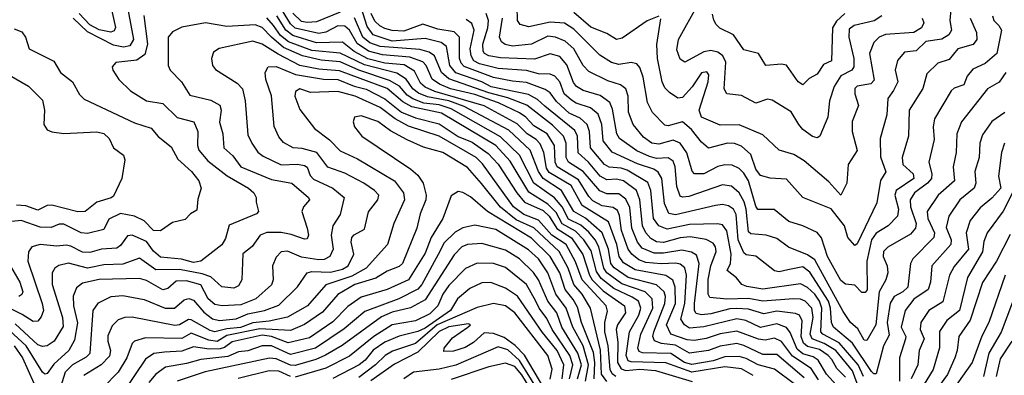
# Model space of a CAD drawing. Extents: x 1308313 to 1441400, y 959662 to 1036319.
# Tile 499 of 656: x 1383908 to 1388078, y 987280 to 988789. Entities that reach past the tile are written whole.
import ezdxf

# ---------------------------------------------------------------- set-up
doc = ezdxf.new("R2010")
doc.units = 0

msp = doc.modelspace()

# ---------------------------------------------------------------- linework, layer by layer
at = {"layer": '0CON10XD'}
for points in [[(1384294.6, 988845), (1384314, 988756), (1384307.8, 988742.2), (1384294.1, 988735.9), (1384245, 988746.4), (1384205, 988767.2), (1384160.8, 988815)], [(1387380.2, 987225), (1387324.9, 987284.9), (1387290, 987345), (1387268.4, 987358.4), (1387225, 987371.1), (1387201.3, 987391.3), (1387171.6, 987461.6), (1387155, 987483.4), (1387115, 987498.3), (1387045, 987483.7), (1386983.2, 987513.2), (1386945, 987520.1), (1386805, 987486.2), (1386745, 987481), (1386723.4, 987495), (1386708.2, 987518.2), (1386725.5, 987585.5), (1386732.2, 987705), (1386725, 987735.8), (1386705, 987752.1), (1386686.5, 987756.5), (1386625, 987753.4), (1386559.5, 987759.5), (1386530.8, 987770.8), (1386500, 987795), (1386485.3, 987815.3), (1386456.8, 987895), (1386448.2, 987958.2), (1386439.3, 987979.3), (1386422, 987992), (1386375, 987998.8), (1386335, 988021.2), (1386318.4, 988038.4), (1386275, 988109.9), (1386184.2, 988164.2), (1386175.3, 988185), (1386172.8, 988255), (1386141.5, 988305), (1386085, 988338.3), (1386052, 988375), (1386025, 988393.9), (1385935.7, 988435.7), (1385835, 988471.9), (1385732.2, 988495), (1385685.6, 988515), (1385655, 988536.7), (1385630.3, 988595), (1385615, 988609.6), (1385560.2, 988630.2), (1385445, 988639.6), (1385385, 988655.4), (1385337.9, 988687.9), (1385305, 988744.8), (1385285, 988761.7), (1385255, 988763.1), (1385205, 988736.3), (1385175, 988730.7), (1385075, 988753.2), (1385055, 988772), (1384995, 988870)], [(1387851.9, 988831.9), (1387847, 988785), (1387854.1, 988745), (1387843.5, 988725), (1387813.6, 988706.4), (1387745, 988696.5), (1387705, 988657.3), (1387655, 988650.9), (1387625, 988615.6), (1387616, 988575), (1387627.3, 988525), (1387608.8, 988488.8), (1387584.7, 988455), (1387580.8, 988385), (1387552.7, 988285), (1387553.3, 988206.7), (1387576.6, 988143.4), (1387553.8, 988106.2), (1387537.9, 988012.1), (1387455, 987838.6), (1387445, 987830.6), (1387414.9, 987864.9), (1387401.7, 987915), (1387345, 987987.3), (1387225, 988035.4), (1387155, 988112.5), (1387087, 988117), (1387045, 988127.6), (1387025, 988154.7), (1387005, 988216.9), (1386965, 988253.1), (1386935, 988264.3), (1386905, 988264.8), (1386825, 988243.4), (1386795, 988268.9), (1386752.6, 988322.6), (1386715, 988355.7), (1386655, 988339.3), (1386640.9, 988340.9), (1386587.5, 988395), (1386567.2, 988437.2), (1386548.1, 988545), (1386535, 988585.7), (1386522.3, 988602.3), (1386497.8, 988607.8), (1386445, 988599), (1386415, 988607.7), (1386365, 988638.6), (1386255, 988749), (1386215, 988773.8), (1386155, 988777.8), (1386065, 988759.3), (1386028, 988768), (1386015.7, 988785.7), (1386015.2, 988845)], [(1387559.4, 988805), (1387526.1, 988783.9), (1387441.5, 988765), (1387421.5, 988748.5), (1387418.8, 988715), (1387440.3, 988625), (1387441, 988589), (1387431.5, 988575), (1387385, 988550.2), (1387357.7, 988505), (1387337.5, 988445), (1387330.6, 988375), (1387296.4, 988295), (1387285, 988288), (1387265, 988293), (1387225, 988322.5), (1387207.1, 988345), (1387175, 988397.5), (1387095, 988447.1), (1387075, 988451.2), (1387025, 988434.6), (1386965, 988467.9), (1386903.3, 988475), (1386892.1, 988495), (1386899.1, 988609.1), (1386886.6, 988635), (1386865, 988651.6), (1386835, 988658.2), (1386805, 988652), (1386725, 988609.1), (1386705, 988621.4), (1386691.7, 988661.7), (1386697.9, 988705), (1386781.1, 988855)], [(1384433.7, 988806.3), (1384449, 988685), (1384438.9, 988641.1), (1384405, 988616.7), (1384315, 988606.7), (1384300.3, 988589.7), (1384302.9, 988575), (1384328.1, 988535), (1384377.6, 988487.6), (1384445, 988444.6), (1384515, 988433.3), (1384575, 988374.7), (1384645.2, 988355.2), (1384662.1, 988315), (1384661.4, 988255), (1384667.4, 988235), (1384705, 988190.4), (1384786.9, 988126.9), (1384877.1, 988075), (1384900, 988055), (1384910, 988035), (1384909.2, 988015), (1384920, 987975), (1384911.2, 987965), (1384795, 987916.7), (1384779.8, 987860.2), (1384765, 987833.4), (1384675, 987764), (1384645, 987759.2), (1384593, 987773), (1384505, 987781.5), (1384475, 987807.7), (1384445, 987847.6), (1384385, 987874.4), (1384365, 987871.9), (1384335, 987830.9), (1384319.8, 987820.2), (1384255, 987815.6), (1384205, 987801.5), (1384175, 987803.4), (1384125, 987828.8), (1384105, 987832.3), (1384065, 987828.4), (1383994.4, 987835.6), (1383960, 987825), (1383945.9, 987804.1), (1383942.5, 987765), (1384004.1, 987585), (1384008.8, 987555), (1383999.2, 987529.2), (1383985, 987510), (1383965, 987508.1), (1383918.3, 987538.3), (1383764.2, 987615)], [(1384366.5, 988833.5), (1384389.8, 988705), (1384375, 988678.4), (1384347.6, 988672.4), (1384305, 988681.5), (1384195, 988738.1), (1384134.2, 988795)], [(1387291, 987261), (1387259.8, 987309.8), (1387181, 987361), (1387134.5, 987424.5), (1387105, 987437.5), (1387065, 987429.4), (1387036.5, 987433.5), (1386945, 987467.3), (1386875, 987456.8), (1386815, 987436.5), (1386765, 987427.8), (1386735, 987431.5), (1386665.1, 987455.1), (1386647, 987495), (1386685.5, 987585), (1386684.7, 987654.7), (1386674.3, 987684.3), (1386644, 987704), (1386515, 987727.2), (1386465, 987757.9), (1386447.2, 987785), (1386436.6, 987835), (1386401.6, 987931.6), (1386290.8, 988000.8), (1386244.3, 988085), (1386150.5, 988140.5), (1386139.8, 988159.8), (1386127.4, 988225), (1386111.7, 988261.7), (1386095, 988280.2), (1386056.8, 988305), (1386015, 988347.8), (1385875, 988423.1), (1385666.8, 988485), (1385625, 988503.2), (1385605, 988519.1), (1385580.1, 988570.1), (1385537.1, 988597.1), (1385455, 988604.5), (1385383.1, 988623.1), (1385325, 988653.9), (1385275, 988693.2), (1385165, 988690.2), (1385065, 988721.3), (1385034.7, 988744.7), (1384997.1, 988805)], [(1385265, 988820.9), (1385165, 988780.3), (1385125, 988777.1), (1385101.7, 988781.7), (1385065, 988817.1)], [(1387455, 987245.5), (1387435, 987299.5), (1387365, 987385.1), (1387314.8, 987414.8), (1387263.7, 987435), (1387255.3, 987455), (1387268.6, 987525), (1387262.1, 987565), (1387234.6, 987594.6), (1387215, 987603), (1387185, 987604.5), (1387055, 987595.1), (1386995, 987605.8), (1386903.3, 987603.3), (1386830.7, 987610.7), (1386823.2, 987625), (1386823.8, 987686.2), (1386835.4, 987745), (1386857.3, 987805), (1386854.8, 987824.8), (1386845, 987841.3), (1386815, 987857.2), (1386747.3, 987867.3), (1386705, 987863.9), (1386635, 987843.3), (1386605, 987846.7), (1386581, 987861), (1386559.2, 987885), (1386546.2, 987915), (1386535.1, 988025.1), (1386519.7, 988065), (1386465, 988105.7), (1386435, 988112), (1386395, 988109), (1386365.9, 988125.9), (1386316.4, 988185), (1386273.7, 988223.7), (1386270, 988295), (1386259.2, 988319.2), (1386132.7, 988422.7), (1386100.5, 988450.5), (1386062.3, 988472.3), (1385905, 988504.6), (1385865, 988525.1), (1385755, 988563.4), (1385730, 988595), (1385715.9, 988675), (1385692.8, 988692.8), (1385625, 988709.7), (1385485, 988698), (1385405, 988724.4), (1385379.8, 988759.8), (1385355, 988841.3)], [(1387481.3, 987275), (1387458.8, 987325), (1387378.3, 987418.3), (1387309.6, 987455), (1387301, 987465), (1387305.7, 987565), (1387294.9, 987595), (1387275, 987624), (1387245, 987653.6), (1387215, 987669.2), (1387055, 987646.1), (1386987.2, 987657.2), (1386966.1, 987666.1), (1386943.4, 987693.4), (1386903.6, 987725), (1386917.8, 987755), (1386921.6, 987795), (1386903.3, 987893.3), (1386885, 987918.1), (1386862.8, 987922.8), (1386745, 987919.7), (1386650.7, 987900.7), (1386615, 987914.4), (1386592.4, 987945), (1386581, 988065), (1386568.4, 988098.4), (1386481.3, 988151.3), (1386455, 988159.6), (1386405, 988163.7), (1386385, 988174.5), (1386325.5, 988245), (1386321.8, 988315), (1386311.2, 988345), (1386281.7, 988371.7), (1386235, 988393), (1386181.6, 988441.6), (1386155, 988478.6), (1386133.3, 988493.3), (1386055, 988522.7), (1385995, 988527.9), (1385915, 988544.3), (1385790.8, 988590.8), (1385777.8, 988605), (1385770.9, 988625), (1385771.2, 988715), (1385747.9, 988737.9), (1385679.4, 988749.4), (1385615, 988769.4), (1385535, 988740.4), (1385485, 988743.1), (1385455, 988751.3), (1385432.7, 988762.7), (1385412.6, 988782.6), (1385397.3, 988815)], [(1388027.7, 988805), (1388033.2, 988785), (1388055, 988764.5), (1388065.3, 988745), (1388045.9, 988645), (1387996.3, 988603.7), (1387945, 988579.6), (1387919.9, 988550.1), (1387906.9, 988513.1), (1387865, 988498.9), (1387852.3, 988487.7), (1387781.7, 988368.3), (1387777.1, 988335), (1387780.9, 988280.9), (1387758.9, 988185), (1387771.1, 988135), (1387769.4, 988115), (1387752.3, 988095), (1387697.4, 988055), (1387678.5, 988025), (1387681, 987995), (1387705.2, 987925), (1387702.4, 987905), (1387680.7, 987879.3), (1387585, 987824), (1387566, 987805), (1387565.3, 987785), (1387581.9, 987745), (1387584.8, 987715), (1387576.4, 987685), (1387547.5, 987635), (1387533.7, 987495), (1387495, 987428.8), (1387485, 987429.7), (1387457.2, 987477.2), (1387425.9, 987505), (1387395, 987550.8), (1387275, 987770.6), (1387245, 987791.4), (1387163.6, 987823.6), (1387115, 987860.8), (1387069.2, 987875), (1387005, 987881.1), (1386995, 987889.6), (1386985.1, 987985), (1386976.1, 988016.1), (1386955.1, 988055.1), (1386923, 988083), (1386885, 988088.3), (1386741.5, 988038.5), (1386715.6, 988035.6), (1386705, 988040.9), (1386690.7, 988080.7), (1386684.5, 988165), (1386675, 988189.3), (1386655, 988202.5), (1386605, 988199.6), (1386575, 988208.5), (1386522.4, 988232.4), (1386448, 988285), (1386436.4, 988305), (1386419.2, 988409.2), (1386407.3, 988437.3), (1386366.7, 988466.7), (1386295, 988488), (1386265.7, 988505.7), (1386253.1, 988523.1), (1386225, 988598), (1386195, 988633.4), (1386155, 988643.9), (1386088.8, 988621.2), (1385945, 988626.6), (1385895, 988635.2), (1385876.7, 988645), (1385871.4, 988655), (1385869.7, 988685), (1385891.2, 988755), (1385893.5, 988785), (1385883, 988815)], [(1386615, 988803.3), (1386565, 988784.6), (1386459.4, 988710.6), (1386435, 988705.3), (1386395, 988730.5), (1386327.6, 988757.6), (1386255, 988819.4)], [(1387402.9, 988815), (1387367.2, 988782.8), (1387350.5, 988755), (1387346.7, 988615), (1387311.5, 988598.5), (1387285, 988557.8), (1387251.1, 988538.9), (1387225, 988513.3), (1387205, 988525.5), (1387155, 988595.7), (1387135, 988600.9), (1387067.5, 988595), (1387036.9, 988645), (1386975, 988661.4), (1386931.5, 988725), (1386873.4, 988753.4), (1386858, 988768), (1386847.1, 988787.1), (1386842.7, 988812.7)], [(1387188.4, 987245), (1387105, 987306.2), (1387035, 987324.9), (1386985, 987351.7), (1386955, 987360.8), (1386895, 987359.4), (1386845, 987342.2), (1386755, 987326.4), (1386723.2, 987335), (1386665, 987372.3), (1386546, 987376), (1386531.2, 987381.2), (1386525.5, 987395.5), (1386538.9, 987455), (1386589.7, 987565), (1386586.4, 987605), (1386556.5, 987635), (1386458.2, 987668.2), (1386394.9, 987714.9), (1386381.5, 987735), (1386360.8, 987825), (1386345, 987855.5), (1386318, 987888), (1386285, 987917), (1386232.6, 987942.6), (1386205.6, 987995.6), (1386172.7, 988032.7), (1386086, 988095), (1386024.2, 988214.2), (1385945, 988292.2), (1385735, 988411.1), (1385685, 988427.2), (1385620, 988435), (1385572.8, 988452.8), (1385548.9, 988468.9), (1385516.9, 988506.9), (1385475, 988531.5), (1385345, 988574.8), (1385265, 988609.5), (1385185, 988617.5), (1385105.3, 988635.3), (1385025, 988671.3), (1384975, 988714.6), (1384935, 988755.8), (1384905, 988767.5), (1384785, 988760.2), (1384695, 988775.2), (1384595, 988757.1), (1384555, 988737.5), (1384536.6, 988715), (1384536.4, 988595), (1384545.3, 988575.3), (1384592.9, 988525), (1384629.2, 988469.2), (1384717.6, 988447.6), (1384755.8, 988425.8), (1384762.2, 988405), (1384753.8, 988353.8), (1384768.2, 988305), (1384772.4, 988245), (1384810.9, 988210.9), (1384844.7, 988165), (1384975, 988110.5), (1385061.4, 988095), (1385131.8, 988035), (1385135.5, 988025), (1385110, 987995), (1385102.5, 987975), (1385125, 987904), (1385131.5, 987875), (1385125, 987860), (1385115, 987857.5), (1385058.1, 987878.1), (1385015.6, 987885.6), (1384955, 987886.9), (1384926.7, 987875), (1384892.9, 987827.1), (1384853.9, 987796.1), (1384848.4, 987685), (1384835, 987659.6), (1384815, 987649.8), (1384765, 987655.3), (1384717.7, 987697.7), (1384681.4, 987711.4), (1384585, 987729.6), (1384485, 987727.6), (1384415, 987777.5), (1384345, 987751.3), (1384265, 987749.7), (1384195, 987735.2), (1384115, 987755.6), (1384073.8, 987746.2), (1384057.7, 987735), (1384045.9, 987715), (1384046.1, 987665), (1384090, 987525), (1384093.1, 987486.9), (1384054.7, 987425), (1384025, 987405.2), (1384005, 987402.2), (1383985, 987410.3), (1383889.2, 987499.2)], [(1387230.3, 987270.3), (1387115, 987368.4), (1387055, 987368.8), (1386975, 987407), (1386945, 987414.9), (1386875, 987404.6), (1386825, 987385.1), (1386745, 987374.9), (1386685, 987408.9), (1386625.7, 987415.7), (1386596.2, 987426.2), (1386588.9, 987445), (1386593.1, 987465), (1386640.9, 987585), (1386643.1, 987615), (1386637.1, 987635), (1386605, 987663.7), (1386485, 987695.5), (1386426.1, 987736.1), (1386411.5, 987755), (1386402.3, 987815), (1386375.2, 987885.2), (1386305, 987947.5), (1386255.4, 987975.4), (1386202.6, 988065), (1386124.9, 988114.9), (1386104.9, 988145), (1386069.6, 988235), (1385979.7, 988319.7), (1385791, 988421), (1385726.2, 988445), (1385635, 988462.4), (1385597.8, 988477.8), (1385573.2, 988495), (1385545, 988537.1), (1385505, 988561.6), (1385368, 988598), (1385265, 988647), (1385145, 988658.2), (1385046.7, 988695), (1385012.3, 988722.3), (1384983.4, 988765), (1384955, 988797.4)], [(1387405, 987272), (1387368.8, 987308.8), (1387348, 987348), (1387332, 987365), (1387295, 987390.3), (1387245, 987402.5), (1387226.9, 987416.9), (1387217.5, 987445), (1387221.8, 987511.8), (1387210.3, 987535), (1387193.3, 987543.3), (1387115, 987553), (1387059.3, 987540.7), (1386995, 987561.5), (1386945, 987564.5), (1386915, 987562.1), (1386835, 987540.6), (1386795, 987537.2), (1386772.9, 987542.9), (1386765.5, 987555.5), (1386765.9, 987585), (1386785.4, 987755.4), (1386775, 987790.3), (1386753.4, 987803.4), (1386711.8, 987811.8), (1386635, 987798.2), (1386595, 987798.2), (1386545, 987819.7), (1386524, 987845), (1386500.4, 987905), (1386492.1, 987992.1), (1386475, 988028.1), (1386445, 988049.8), (1386395, 988050.6), (1386365, 988062.3), (1386295, 988145.7), (1386232.9, 988185), (1386221.8, 988205), (1386222.4, 988265), (1386210.5, 988295), (1386165, 988342.2), (1386055.7, 988425.7), (1385975, 988457.7), (1385895, 988478.2), (1385725, 988538.2), (1385694.6, 988565), (1385665.1, 988635.1), (1385641.8, 988651.8), (1385603.1, 988663.1), (1385435, 988675.2), (1385390.6, 988690.6), (1385361.8, 988715), (1385326.7, 988796.7)], [(1388084.6, 988565), (1388055.9, 988524.1), (1388006.9, 988495), (1387896.3, 988355), (1387877.4, 988305), (1387874.2, 988225), (1387861.2, 988165), (1387866.9, 988105), (1387798.1, 988045), (1387751.2, 987975), (1387753.3, 987945), (1387781.9, 987885), (1387780, 987865), (1387690.3, 987775), (1387680.8, 987755), (1387669.3, 987655), (1387647.9, 987635), (1387611.2, 987615), (1387593.9, 987586.1), (1387581.4, 987505), (1387589.6, 987450.4), (1387566.5, 987405), (1387535, 987286.7), (1387525, 987286.2), (1387515, 987297.1), (1387435, 987416.3), (1387354.1, 987485), (1387346.2, 987505), (1387342.3, 987565), (1387333.6, 987595), (1387255, 987718.5), (1387225, 987740.8), (1387161.6, 987728.4), (1387125, 987719.2), (1387105, 987723.2), (1387025.6, 987785.6), (1386985, 987791.9), (1386975, 987799.4), (1386951.4, 987855), (1386942.6, 987962.6), (1386930.5, 987985), (1386909.8, 987999.8), (1386885, 988005.2), (1386855, 988001.2), (1386685, 987960.8), (1386657, 987967), (1386639.3, 988009.3), (1386627.7, 988115), (1386612.5, 988142.5), (1386594.1, 988155), (1386525, 988178.1), (1386416.7, 988226.7), (1386379.4, 988275), (1386373.7, 988345), (1386358, 988388), (1386324.9, 988414.9), (1386265, 988434.3), (1386245, 988446.9), (1386214.7, 988474.7), (1386195.7, 988525.7), (1386175, 988549), (1386155, 988557.2), (1386105, 988559.6), (1386055, 988572.8), (1385935, 988581.5), (1385855, 988601.6), (1385831.1, 988615), (1385819.6, 988635), (1385816.4, 988665), (1385833.1, 988745), (1385822.3, 988772.3), (1385799.5, 988789.5)], [(1387933, 988795), (1387959.6, 988735), (1387962.1, 988705), (1387946.4, 988683.6), (1387880.4, 988665), (1387845, 988620.7), (1387796.1, 988603.9), (1387750.4, 988559.6), (1387733, 988497), (1387674.4, 988405.6), (1387671.9, 988295), (1387645.3, 988204.7), (1387648.8, 988175), (1387692.5, 988135), (1387695.2, 988115), (1387620, 988065), (1387614.3, 988045), (1387630, 987985), (1387625.3, 987955), (1387586, 987915), (1387535, 987883.7), (1387515.7, 987855), (1387495.2, 987765), (1387497, 987643), (1387488.9, 987631.1), (1387475, 987631.8), (1387445, 987662.2), (1387405, 987667.5), (1387385, 987682.3), (1387328.6, 987785), (1387304.3, 987864.3), (1387285, 987886.2), (1387225.2, 987915.2), (1387165, 987933.3), (1387103.2, 987983.2), (1387034.2, 987984.2), (1387025, 987997.8), (1386995, 988105.3), (1386975, 988138.6), (1386955, 988157.9), (1386925, 988171.6), (1386895, 988172.6), (1386865, 988165.6), (1386805, 988134.8), (1386765.3, 988135.3), (1386756.6, 988146.6), (1386733.9, 988223.9), (1386705.9, 988265.9), (1386675, 988277.7), (1386615, 988261.6), (1386585, 988265.2), (1386550.1, 988290.1), (1386505.8, 988345), (1386486.9, 988396.9), (1386484.8, 988464.8), (1386475, 988496.2), (1386452.9, 988512.9), (1386399.6, 988529.6), (1386318.6, 988568.6), (1386294.9, 988594.9), (1386255.1, 988665.1), (1386218.1, 988698.1), (1386176.9, 988715), (1386145, 988718.4), (1386075, 988684.8), (1385995, 988677), (1385963.5, 988683.5), (1385948.2, 988695), (1385940.2, 988715), (1385952.6, 988795)], [(1387730.4, 988795), (1387737.3, 988775), (1387726.5, 988755), (1387694.5, 988735), (1387574.1, 988725.9), (1387548.5, 988715), (1387525, 988692.2), (1387506.4, 988645), (1387527.2, 988532.8), (1387512.8, 988517.2), (1387455, 988506.6), (1387445, 988496.9), (1387444.7, 988475), (1387460, 988425), (1387433.5, 988356.5), (1387433.8, 988315), (1387455.4, 988234.6), (1387416.2, 988175), (1387411.5, 988095), (1387385, 988044.3), (1387335, 988101.8), (1387230.6, 988190.6), (1387187, 988217), (1387125, 988235.4), (1387055, 988300.7), (1386955, 988342.4), (1386875, 988341), (1386795.8, 988375), (1386786.3, 988405), (1386824.3, 988525), (1386826.9, 988555), (1386818.2, 988568.2), (1386795, 988563.1), (1386755.7, 988504.3), (1386715, 988459.6), (1386695, 988455.4), (1386660.5, 988480.5), (1386640.3, 988500.3), (1386629.4, 988525), (1386609.3, 988625), (1386606.1, 988683.9), (1386623.3, 988793.3)], [(1383885, 988750.7), (1383917.4, 988737.4), (1383933.2, 988715), (1383948.9, 988665), (1384052.9, 988612.9), (1384081.5, 988565), (1384131.8, 988525), (1384161.1, 988471.1), (1384181.7, 988451.7), (1384395, 988351.5), (1384465, 988329.1), (1384495, 988293.8), (1384549.3, 988249.3), (1384577.8, 988197.8), (1384635.4, 988145), (1384666.4, 988105), (1384676.7, 988075), (1384663, 988027), (1384658.4, 987981.6), (1384631.2, 987965), (1384609.3, 987940.7), (1384555, 987929.2), (1384505, 987893.3), (1384475, 987895.2), (1384435.6, 987935.6), (1384395, 987956.1), (1384335, 987967.3), (1384286.5, 987943.5)], [(1387015, 987279.1), (1386965, 987307.6), (1386895, 987316), (1386755, 987294.1), (1386645, 987333.9), (1386497.7, 987337.7), (1386485, 987342.4), (1386477.1, 987365), (1386490.1, 987465), (1386530.4, 987535), (1386538.8, 987565), (1386528.1, 987595), (1386502.4, 987612.4), (1386425, 987649.1), (1386371.2, 987691.2), (1386351.3, 987721.3), (1386328.5, 987808.5), (1386297.2, 987855), (1386261.7, 987891.7), (1386205, 987923.2), (1386180.4, 987970.4), (1386145, 988006.5), (1386065, 988057.6), (1385985, 988188.4), (1385925.2, 988255.2), (1385695, 988392.1), (1385569.1, 988419.1), (1385530.9, 988440.9), (1385465, 988496.7), (1385262.5, 988572.5), (1385175, 988579.2), (1385094.6, 988594.6), (1385002.2, 988642.2), (1384935, 988685.5), (1384895, 988698.5), (1384753.5, 988666.5), (1384728.9, 988651.1), (1384720, 988625), (1384724.5, 988595), (1384738, 988578), (1384829.8, 988519.8), (1384852.1, 988495), (1384863.8, 988445), (1384875, 988301.2), (1384890.9, 988265), (1384917.2, 988227.2), (1384939.7, 988209.7), (1385015, 988173.1), (1385085, 988176.2), (1385115, 988171), (1385125, 988162.9), (1385138.3, 988128.3), (1385152.4, 988112.4), (1385234.6, 988075), (1385282.5, 988035), (1385265, 987962), (1385234.1, 987914.1), (1385227, 987875), (1385235.3, 987815), (1385221.5, 987785), (1385197.9, 987772.1), (1385175, 987770.7), (1385102.3, 987782.3), (1385042.5, 987807.5), (1385015, 987804.5), (1384995, 987781.1), (1384978.2, 987745), (1384981.7, 987685), (1384975, 987663.8), (1384908.2, 987605), (1384845, 987579.1), (1384765.2, 987575.2), (1384735, 987581.1), (1384705.9, 987605), (1384675, 987663.9), (1384615, 987680.9), (1384570.6, 987679.4), (1384535, 987649.2), (1384515, 987643.1), (1384445, 987682.9), (1384415, 987691.7), (1384245, 987686.6), (1384175, 987670.8), (1384148.5, 987651.5), (1384135, 987616.7), (1384136.3, 987575), (1384153.7, 987503.7), (1384140.8, 987429.2), (1384116.2, 987385), (1384052.8, 987327.2), (1384025, 987288.7), (1384015, 987285.9), (1384005, 987293.6), (1383935.4, 987405), (1383865, 987470.2)], [(1383865, 988553.8), (1383945, 988506.9), (1384005, 988447.1), (1384013.9, 988405), (1384011.2, 988345), (1384025, 988322.2), (1384045, 988313.2), (1384095, 988305.9), (1384235, 988313.4), (1384265, 988306.4), (1384287.1, 988285), (1384305.4, 988245.4), (1384348.1, 988215), (1384353.3, 988195), (1384341, 988115), (1384305, 988040.8), (1384295, 988032.7), (1384235, 988014.8), (1384185, 987975.3), (1384155, 987973.7), (1384045, 988002.5), (1384025, 988001.2), (1383985, 987980.6), (1383935, 987999.2), (1383895, 988002.1)], [(1384070.1, 987189.9), (1384102.2, 987295), (1384134, 987326), (1384191.8, 987358.2), (1384206.8, 987375), (1384219.8, 987555), (1384241.9, 987588.1), (1384295.5, 987614.5), (1384345, 987618.7), (1384435, 987602.2), (1384525, 987564.8), (1384564.5, 987565.5), (1384605, 987600.3), (1384625, 987605.7), (1384645, 987598.9), (1384688.8, 987548.8), (1384725, 987519.4), (1384755, 987513), (1384825, 987520.6), (1384875, 987541.9), (1384945.5, 987555), (1385005, 987578), (1385084.1, 987655.9), (1385125, 987715.2), (1385145, 987720.7), (1385225, 987718.5), (1385275, 987731.3), (1385299.2, 987745), (1385323.8, 987795), (1385312.1, 987845), (1385315.4, 987865), (1385325, 987876.8), (1385369, 987901), (1385385.7, 987974.3), (1385425.6, 988024.4), (1385428.7, 988045), (1385411.3, 988065), (1385365, 988096.1), (1385285, 988137.4), (1385213.9, 988163.9), (1385166.2, 988226.2), (1385105, 988242.3), (1385066, 988246), (1385025, 988268), (1385005, 988292.2), (1384985.7, 988335.7), (1384974.6, 988465.4), (1384951.1, 988535), (1384947.5, 988565), (1384961.1, 988588.9), (1384995, 988590.7), (1385076.8, 988556.8), (1385195, 988537.3), (1385255, 988534.7), (1385325, 988506.8), (1385375, 988494.5), (1385455, 988452.6), (1385525, 988397.2), (1385585, 988372.8), (1385685, 988347.6), (1385765, 988292.8), (1385825, 988269.5), (1385891.6, 988221.6), (1385935, 988175.7), (1386013.5, 988055), (1386046.2, 988015), (1386125, 987979.6), (1386150.2, 987955), (1386183.1, 987903.1), (1386245, 987863.2), (1386292.8, 987792.8), (1386320.6, 987705), (1386332.2, 987685), (1386379.4, 987639.4), (1386469.6, 987575), (1386474.1, 987545), (1386439.2, 987495), (1386434, 987475), (1386441.2, 987421.2), (1386440.3, 987335), (1386455, 987308.6), (1386475, 987301), (1386535, 987306), (1386600.4, 987300.4), (1386756.2, 987253.8)], [(1386432.1, 987275), (1386417.3, 987287.3), (1386408.7, 987305), (1386400.4, 987405), (1386386.2, 987465), (1386385.9, 987505), (1386397.7, 987552.3), (1386391.2, 987575), (1386290.4, 987685), (1386262, 987762), (1386222.6, 987835), (1386162, 987875), (1386105, 987937.9), (1386043.1, 987963.1), (1386000, 987995), (1385868.2, 988178.2), (1385841.2, 988205), (1385685, 988294.2), (1385555, 988336.9), (1385498.5, 988368.5), (1385435, 988416.7), (1385329.6, 988465), (1385255, 988484.2), (1385139.5, 988480.5), (1385095, 988496.2), (1385076.8, 988485), (1385073.4, 988465), (1385095, 988408.1), (1385156.8, 988326.8), (1385219.8, 988279.8), (1385265, 988232.7), (1385338.4, 988198.4), (1385495.3, 988105), (1385533.6, 988055), (1385538.1, 988025), (1385492.9, 987925), (1385465.4, 987835), (1385375.7, 987735), (1385315, 987700.9), (1385205.1, 987664.9), (1385127.5, 987575), (1385042.4, 987527.6), (1384965, 987509.7), (1384896.3, 987503.7), (1384843.7, 987483.7), (1384785, 987477.9), (1384735, 987464.2), (1384715, 987470), (1384635, 987516), (1384623.5, 987516.5), (1384585, 987495.2), (1384565, 987491.7), (1384385, 987527.2), (1384354, 987526), (1384325, 987515.3), (1384300.1, 987489.9), (1384281.7, 987448.3), (1384281.5, 987425), (1384293.5, 987385), (1384288, 987362), (1384252.9, 987325), (1384180.3, 987279.7)], [(1388080.4, 988395), (1388025, 988356.9), (1387985, 988301.1), (1387973.8, 988265), (1387971, 988205), (1387953.4, 988145), (1387957, 988095), (1387950.5, 988075), (1387889.8, 988025), (1387842.7, 987955), (1387832.2, 987907.8), (1387852.3, 987855), (1387851.6, 987835), (1387771.4, 987745), (1387764.8, 987675), (1387755.2, 987645), (1387695, 987603.9), (1387657.8, 987555), (1387640.4, 987485), (1387660.6, 987445), (1387659.8, 987435), (1387633.5, 987355), (1387633.4, 987255)], [(1386395, 987254.4), (1386372.7, 987285), (1386367.3, 987387.3), (1386325.6, 987565), (1386289.6, 987625), (1386254.4, 987665), (1386231.5, 987735), (1386192.7, 987805), (1386085.6, 987905.6), (1386010.3, 987940.3), (1385943.8, 987993.8), (1385863.7, 988093.7), (1385805, 988162.5), (1385700.6, 988225), (1385618.8, 988248.8), (1385549.3, 988279.3), (1385478.2, 988318.2), (1385425, 988357.8), (1385355, 988381.5), (1385326, 988375), (1385320.6, 988355), (1385326.7, 988335), (1385357.5, 988295), (1385565.2, 988155.2), (1385595, 988129.1), (1385617.5, 988095), (1385629.1, 988045), (1385627.6, 988025), (1385604.3, 987965), (1385589.6, 987905), (1385529.8, 987755), (1385515, 987742.1), (1385465, 987722.9), (1385416.9, 987693.1), (1385327.5, 987665), (1385255, 987623), (1385191.2, 987548.8), (1385115, 987496.6), (1385055, 987470.7), (1384925, 987477.5), (1384785, 987449.5), (1384745, 987423.4), (1384709, 987429), (1384635, 987459.9), (1384595, 987436.6), (1384441.1, 987438.9), (1384395, 987425.3), (1384384.7, 987415), (1384362.7, 987355), (1384325.6, 987294.4), (1384261.6, 987228.4)], [(1388078.8, 988265), (1388065.3, 988225.3), (1388053.1, 988125), (1388062.6, 988075), (1388025, 988031.2), (1387975, 987991.3), (1387933.5, 987936.5), (1387916.1, 987885), (1387925.6, 987815), (1387865, 987741.6), (1387845.2, 987705), (1387817.3, 987592.7), (1387758.4, 987555), (1387724, 987505), (1387721.7, 987475), (1387738, 987435), (1387717.4, 987385), (1387712.1, 987325), (1387684.1, 987265)], [(1386341.4, 987265), (1386344.5, 987334.5), (1386337.8, 987377.8), (1386288, 987505), (1386270, 987570), (1386252.5, 987602.5), (1386217.6, 987645), (1386196.2, 987715), (1386154.9, 987784.9), (1386075, 987862.1), (1385889.5, 987975), (1385817.9, 988037.9), (1385785, 988056.5), (1385765, 988060.4), (1385735, 988041.9), (1385700.3, 987945), (1385650.5, 987865), (1385625, 987799.1), (1385554.7, 987685.3), (1385465, 987644.8), (1385355, 987611.7), (1385298.3, 987571.7), (1385235, 987506.6), (1385135, 987439.5), (1385045, 987418.4), (1384975, 987444.6), (1384935, 987450.3), (1384808, 987422), (1384775, 987398.2), (1384757.2, 987392.8), (1384711.3, 987391.3), (1384645, 987401.1), (1384595, 987382.2), (1384521.6, 987378.4), (1384476.6, 987373.4), (1384440.5, 987349.5), (1384304.5, 987145)], [(1388116.7, 988063.3), (1388072.9, 987977.1), (1388005.7, 987885), (1387991.3, 987848.7), (1387986.2, 987803.8), (1387922.5, 987695), (1387888.8, 987555), (1387835, 987513.6), (1387803.8, 987466.2), (1387802.9, 987397.1), (1387776.2, 987305), (1387722.6, 987217.4)], [(1384286.5, 987943.5), (1384265, 987898.7), (1384195, 987881.5), (1384168.9, 987885), (1384095, 987921.1), (1384075, 987921.8), (1384042.3, 987907.7), (1383995, 987908.5), (1383915, 987937.7), (1383795, 987924.2)], [(1386304, 987255), (1386316.6, 987325), (1386294.4, 987405), (1386250.6, 987485), (1386223, 987565), (1386178.9, 987625), (1386145.3, 987715.3), (1386104.8, 987775), (1386062.7, 987812.7), (1385925, 987899), (1385835, 987917.6), (1385785, 987906.1), (1385752, 987888), (1385705, 987841.7), (1385688.2, 987808.2), (1385611.7, 987665), (1385594.7, 987645.3), (1385514.5, 987605.5), (1385369.2, 987550.8), (1385282.7, 987477.3), (1385160.7, 987395), (1385055, 987369.4), (1384975, 987405.1), (1384935, 987406.1), (1384875, 987384.6), (1384835, 987379.5), (1384790.2, 987359.8), (1384675, 987348), (1384615, 987330.2), (1384525.5, 987314.5), (1384485, 987285.9), (1384455, 987249.3)], [(1388102.5, 987877.5), (1388044.8, 987765.2), (1387985, 987674.5), (1387933.5, 987515), (1387885.2, 987444.8), (1387878.4, 987385), (1387868.5, 987355), (1387836.6, 987283.4), (1387786.2, 987215), (1387768.5, 987175), (1387759.4, 987135), (1387760.5, 987075), (1387716.2, 987023.8), (1387707.5, 986965), (1387684.6, 986925.4), (1387645, 986829.2)], [(1386270.3, 987265), (1386286.7, 987325), (1386271.6, 987375), (1386204.6, 987485), (1386182.9, 987545), (1386145.1, 987595), (1386105.1, 987685), (1386083.8, 987716.2), (1386024.7, 987774.7), (1385965, 987811.2), (1385865, 987839.7), (1385805, 987836), (1385780.9, 987825), (1385748.1, 987791.9), (1385625, 987600), (1385562.9, 987567.1), (1385485, 987548.8), (1385440.8, 987529.2), (1385273.3, 987406.7), (1385204, 987366), (1385162.4, 987347.6), (1385075, 987322), (1385055, 987323.4), (1384995, 987350.7), (1384966.4, 987353.6), (1384694.4, 987295), (1384575, 987255.2)], [(1383859.7, 987759.7), (1383908.8, 987675), (1383921.1, 987635), (1383917.1, 987622.9), (1383905, 987614.7)], [(1386236.1, 987265), (1386251.4, 987325), (1386238.5, 987365), (1386162.6, 987475), (1386141.3, 987521.3), (1386108, 987565), (1386094.4, 987595), (1386054, 987665), (1385965, 987738.3), (1385915, 987754.8), (1385845, 987755.7), (1385796.3, 987733.7), (1385725, 987662), (1385700, 987625), (1385679.7, 987575), (1385645, 987541.7), (1385585, 987512.1), (1385485, 987494.8), (1385407.9, 987445), (1385305, 987361.3), (1385205, 987310.4), (1385075, 987272.5)], [(1388081.5, 987705), (1388013, 987505), (1387983.1, 987446.9), (1387942, 987335), (1387843.6, 987195)], [(1386205.1, 987265), (1386212.9, 987325), (1386184.4, 987385), (1386122.7, 987462.7), (1386016.6, 987616.6), (1385965, 987650.2), (1385904, 987674), (1385865, 987672.9), (1385815, 987648.8), (1385762.5, 987605), (1385733.3, 987555), (1385625, 987480.2), (1385595, 987465.6), (1385515, 987447.1), (1385455, 987421), (1385405, 987386.8), (1385371, 987345), (1385346, 987325), (1385235, 987267.1)], [(1388136.2, 987653.8), (1388065, 987463.8), (1388011.8, 987375), (1387989.7, 987275)], [(1386155.4, 987264.6), (1386163.6, 987306.4), (1386145, 987363.8), (1386005, 987544.8), (1385965, 987575.6), (1385915, 987585.7), (1385845, 987568.3), (1385676.8, 987495), (1385585, 987415.1), (1385487.3, 987382.7), (1385455.3, 987364.7), (1385414.8, 987325), (1385345, 987271.3)], [(1386127.2, 987227.2), (1386046, 987366), (1386006.6, 987406.6), (1385960.5, 987440.5), (1385915, 987458), (1385875, 987460.5), (1385829.8, 987420.2), (1385795, 987398.8), (1385745, 987382.2), (1385705, 987381.5), (1385706.5, 987395), (1385740.6, 987439.4), (1385805.7, 987485), (1385816.7, 987495), (1385808.2, 987498.2), (1385725, 987485.5), (1385685, 987465.6), (1385595, 987378.3), (1385495, 987327.7), (1385395, 987256.9)], [(1383885.1, 987405), (1383920, 987355), (1383992.8, 987192.8)], [(1386100.9, 987220.9), (1386025, 987343.8), (1385975, 987388), (1385935, 987401.2), (1385755, 987322.9), (1385685, 987307.1), (1385576.6, 987293.4), (1385534.4, 987265)], [(1388109.3, 987425), (1388060.2, 987349.8), (1388043.9, 987275)], [(1386070, 987225), (1386035, 987282.1), (1386005, 987317.8), (1385965, 987331.6), (1385895, 987316.9), (1385735, 987262.6)], [(1385055, 987275.1), (1385005, 987298.5), (1384965, 987300.1), (1384832.8, 987267.2)]]:
    msp.add_lwpolyline(points, dxfattribs=at)

doc.saveas('drawing.dxf')
